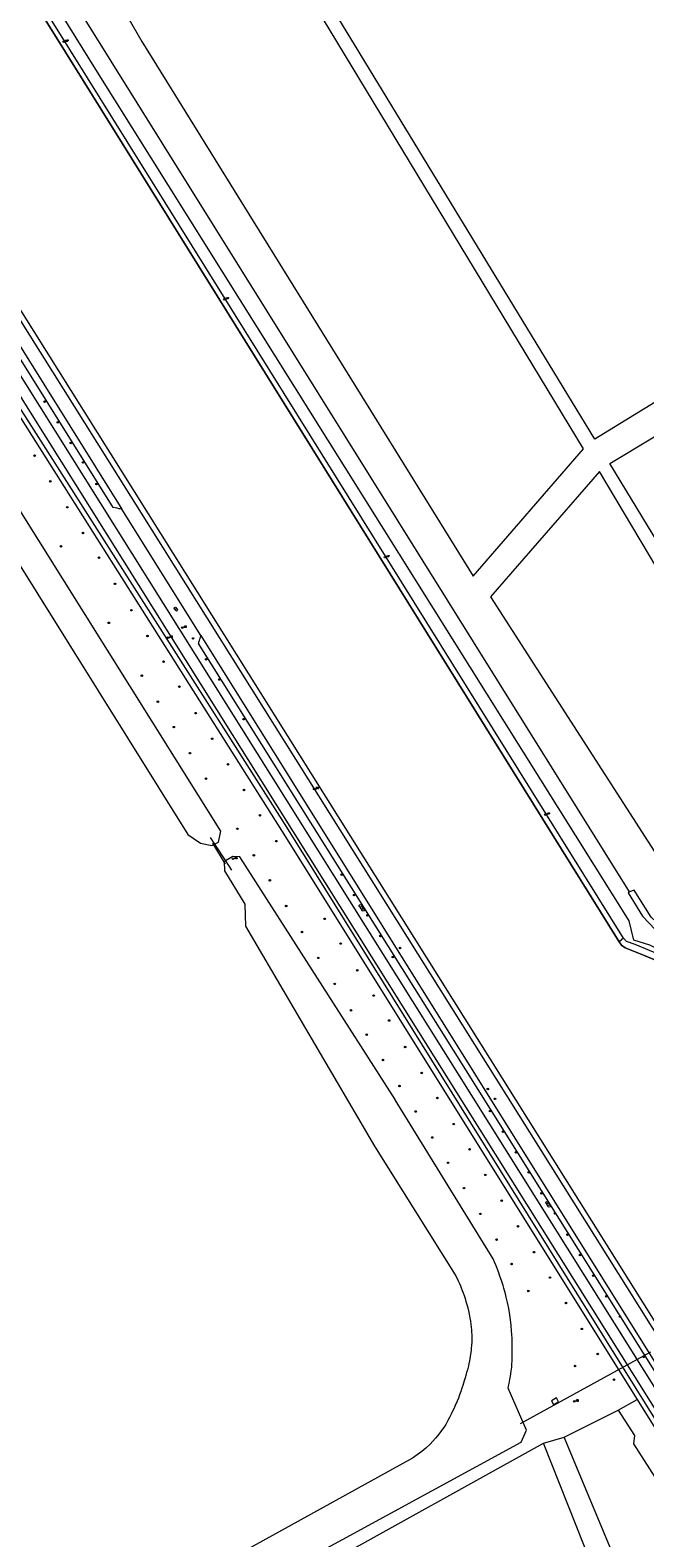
# Model space of a CAD drawing. Header units: metres. Extents: x 138165 to 154469, y 480134 to 494189.
# Tile 309 of 656: x 148399 to 148601, y 483009 to 483506. Entities that reach past the tile are written whole.
import ezdxf

# ---------------------------------------------------------------- set-up
doc = ezdxf.new("R2010")
doc.units = ezdxf.units.M
doc.header["$LTSCALE"] = 0.001
doc.header["$MEASUREMENT"] = 0
for name, color, linetype, lineweight in [('Level 5', 7, 'Continuous', 0), ('TOP-L-duiker', 7, 'Continuous', 0), ('TOP-L-terrein schutting raster hek leuning', 7, 'Continuous', 0), ('TOP-L-topo objecten punt', 7, 'Continuous', 0), ('TOP-L-topo objecten vlak', 7, 'Continuous', 0), ('TOP-L-water beschoeiing', 7, 'Continuous', 0)]:
    doc.layers.add(name, color=color, linetype=linetype, lineweight=lineweight)
doc.styles.add('Style-STANDARD', font='STANDARD.shx')

# ---------------------------------------------------------------- blocks, each defined once
blk = doc.blocks.new('24')
at = {"layer": 'TOP-L-topo objecten punt', "color": 7, "linetype": 'Continuous', "lineweight": 0}
for radius in [0.025, 0.0182, 0.0115, 0.005]:
    blk.add_circle((0, 0), radius, dxfattribs=at)
blk = doc.blocks.new('*U13')
at = {"layer": 'Level 5', "color": 7, "linetype": 'Continuous', "lineweight": 0}
blk.add_circle((0, 0), 0.0415, dxfattribs=at)
blk = doc.blocks.new('150')
at = {"layer": 'Level 5', "color": 7, "linetype": 'Continuous', "lineweight": 0}
blk.add_blockref('*U13', (0, 0), dxfattribs=at)
blk = doc.blocks.new('11')
at = {"layer": 'TOP-L-topo objecten punt', "color": 7, "linetype": 'Continuous', "lineweight": 0}
blk.add_circle((0, 0), 0.025, dxfattribs=at)
at = {"layer": 'TOP-L-topo objecten punt', "color": 7, "linetype": 'Continuous', "lineweight": 0, "style": 'Style-STANDARD'}
blk.add_text('AB', height=0.06, dxfattribs=at).set_placement((0.0483, 0))
blk = doc.blocks.new('85')
at = {"layer": 'TOP-L-topo objecten punt', "color": 7, "linetype": 'Continuous', "lineweight": 0}
blk.add_circle((0, 0), 0.025, dxfattribs=at)
at = {"layer": 'TOP-L-topo objecten punt', "color": 7, "linetype": 'Continuous', "lineweight": 0, "style": 'Style-STANDARD'}
blk.add_text('ZB', height=0.06, dxfattribs=at).set_placement((0.0483, 0))
blk = doc.blocks.new('17')
at = {"layer": 'TOP-L-topo objecten punt', "color": 7, "linetype": 'Continuous', "lineweight": 0}
blk.add_circle((0, 0), 0.025, dxfattribs=at)
at = {"layer": 'TOP-L-topo objecten punt', "color": 7, "linetype": 'Continuous', "lineweight": 0, "style": 'Style-STANDARD'}
blk.add_text('HP', height=0.06, dxfattribs=at).set_placement((0.0483, 0))

msp = doc.modelspace()

# ---------------------------------------------------------------- linework, layer by layer
at = {"layer": 'TOP-L-duiker', "flags": 128}
for points in [[(148458.79, 483238.03), (148463.01, 483231.11)], [(148560.25, 483046.85), (148603.21, 483070.52)]]:
    msp.add_lwpolyline(points, dxfattribs=at)
at = {"layer": 'TOP-L-terrein schutting raster hek leuning', "flags": 128}
msp.add_lwpolyline([(148458.02, 483239.96), (148459.48, 483237.75), (148463.1, 483232.26), (148465.13, 483229.19)], dxfattribs=at)
at = {"layer": 'TOP-L-topo objecten vlak', "flags": 128}
for points in [[(148779.31, 482906.07), (148611.09, 483176.29), (148610.29, 483177.59), (148609.36, 483180.76), (148609.23, 483184.22), (148609.92, 483190.91), (148609.27, 483193.95), (148606.53, 483197.65), (148604.77, 483199.58), (148600.86, 483201.12), (148594.75, 483203.58), (148593.58, 483204.42), (148592.84, 483205.62), (148416.19, 483489.41), (148289.18, 483693.15)], [(148289.18, 483693.15), (148416.19, 483489.41), (148592.84, 483205.62)], [(148594.23, 483206.77), (148417.64, 483490.23), (148290.65, 483693.96)], [(148672.18, 483090.39), (148613.26, 483184.77), (148613.82, 483192.06), (148611.86, 483197.25), (148608.46, 483201.59), (148602.9, 483204.47), (148597.65, 483206.08), (148596.06, 483212.47), (148420.94, 483492.12), (148294.48, 483695.61)], [(148399.96, 483667.17), (148357.44, 483637.44), (148435.55, 483502.22), (148544.64, 483326.04), (148581.06, 483368.04), (148399.96, 483667.17)], [(148596.22, 483221.99), (148331.66, 483646.05)], [(148325.38, 483521.99), (148326.04, 483522.4), (148326.89, 483522.93), (148341.28, 483500), (148608.6, 483073.9), (148654.54, 483000), (148786.42, 482787.86)], [(148322.44, 483518.98), (148334.12, 483500), (148428.99, 483348.11)], [(148325.38, 483521.99), (148607.06, 483073.05), (148785.15, 482787.15), (148785.44, 482786.43), (148785.52, 482786.2), (148785.73, 482785.56), (148785.83, 482785.19), (148785.92, 482784.89), (148786.04, 482784.39), (148786.14, 482783.91), (148786.18, 482783.67), (148786.23, 482783.38), (148786.33, 482782.69), (148786.37, 482782.23), (148786.41, 482781.74), (148786.43, 482781.12), (148786.43, 482780.53), (148786.42, 482780.09), (148786.4, 482779.78), (148786.36, 482779.31), (148786.31, 482778.84), (148786.26, 482778.45), (148786.18, 482777.97), (148786.11, 482777.59)], [(148719.43, 483453.82), (148584.73, 483371.16), (148498.54, 483512.83)], [(148783.97, 483338.85), (148778.75, 483328.88), (148660.73, 483246.23), (148589.67, 483363.14), (148717.81, 483440.27), (148726.24, 483438.89)], [(148428.99, 483348.11), (148428.36, 483348.22), (148428.04, 483348.28), (148427.41, 483348.41), (148426.78, 483348.55), (148426.15, 483348.69), (148383.57, 483416.58), (148378.55, 483423.68), (148377.11, 483425.45), (148373.78, 483428.82), (148370.22, 483431.72), (148367.01, 483433.85), (148363.77, 483435.68)], [(148365.39, 483431.33), (148368.44, 483429.3), (148371.76, 483426.6), (148374.78, 483423.56), (148376.16, 483421.87), (148381.03, 483414.98), (148631.86, 483014.9), (148633.34, 483012.17), (148635.17, 483007.98), (148636.55, 483003.61), (148638.92, 482995.42)], [(148633.25, 483002.28), (148631.55, 483007.33), (148629.32, 483012.17), (148628.92, 483012.91), (148378.09, 483413.05), (148374.26, 483418.7), (148373, 483420.31), (148369.86, 483423.56), (148367.57, 483425.55)], [(148368.14, 483424.05), (148483.22, 483243.33), (148633.25, 483002.28)], [(148342.09, 483414.82), (148450.69, 483240.95), (148454.9, 483238.05), (148458.55, 483237.26), (148459.48, 483237.75), (148460.83, 483238.46), (148461.58, 483242.05), (148349.46, 483420.97)], [(148368.7, 483420.57), (148481.53, 483242.26), (148598.72, 483054.73)], [(148586.26, 483360.51), (148550.39, 483319.22), (148617.62, 483214.77), (148656.32, 483242.77), (148586.26, 483360.51)], [(148455, 483306.47), (148428.99, 483348.11)], [(148788.89, 483333.37), (148784.63, 483331.09), (148706.81, 483275.93), (148673.77, 483252.84), (148659.72, 483243.61), (148618.81, 483214.54), (148613.44, 483210.23), (148612.2, 483209.3), (148608.47, 483208.81), (148603.3, 483213.67), (148597.78, 483222.61), (148596.22, 483221.99)], [(148634.42, 483016.45), (148454.24, 483303.85), (148454.3, 483304.1), (148454.37, 483304.34), (148454.43, 483304.59), (148454.5, 483304.83), (148454.64, 483305.32), (148454.71, 483305.57), (148454.86, 483306.05), (148454.94, 483306.29), (148455, 483306.47)], [(148455, 483306.47), (148605.4, 483065.68), (148640.33, 483009.59)], [(148463.1, 483232.26), (148462.7, 483232.01), (148462.76, 483229), (148469.45, 483217.94), (148469.67, 483210.78), (148512.17, 483138.23), (148538.77, 483095.87), (148538.98, 483095.47), (148539.76, 483093.87), (148540.14, 483093.03), (148540.5, 483092.18), (148540.75, 483091.58), (148541.11, 483090.68), (148541.38, 483089.95), (148541.72, 483089), (148542.04, 483088.02), (148542.33, 483087.08), (148542.54, 483086.37), (148542.73, 483085.69), (148542.91, 483084.99), (148543.15, 483083.99), (148543.39, 483082.9), (148543.52, 483082.25), (148543.64, 483081.58), (148543.81, 483080.57), (148543.95, 483079.51), (148544.05, 483078.62), (148544.13, 483077.67), (148544.18, 483076.77), (148544.2, 483076.25), (148544.22, 483075.51), (148544.22, 483074.52), (148544.2, 483073.58), (148544.16, 483072.75), (148544.07, 483071.51), (148544.01, 483070.93), (148543.86, 483069.69), (148543.74, 483068.9), (148543.5, 483067.54), (148543.29, 483066.56), (148543.13, 483065.88), (148542.89, 483064.98), (148542.78, 483064.57), (148542.51, 483063.66), (148542.25, 483062.63), (148542.07, 483061.95), (148541.77, 483060.9), (148541.55, 483060.19), (148541.29, 483059.35), (148541, 483058.46), (148540.61, 483057.35), (148540.24, 483056.33), (148539.81, 483055.2), (148539.4, 483054.17), (148538.81, 483052.8), (148538.33, 483051.73), (148537.93, 483050.88), (148537.44, 483049.89), (148536.92, 483048.86), (148536.4, 483047.89), (148535.66, 483046.55), (148535.25, 483045.91), (148533.04, 483042.88), (148532.32, 483042.01), (148530.53, 483040.09), (148529.08, 483038.72), (148527.75, 483037.59), (148524.71, 483035.39), (148307.3, 482915.36)], [(148312.65, 482905.71), (148560.52, 483040.73), (148562.23, 483044.66), (148556.17, 483058.46), (148556.36, 483059.21), (148556.55, 483060.07), (148556.68, 483060.7), (148556.81, 483061.34), (148556.99, 483062.4), (148557.13, 483063.27), (148557.25, 483064.19), (148557.3, 483064.68), (148557.39, 483065.5), (148557.44, 483066.31), (148557.51, 483067.59), (148557.55, 483068.77), (148557.58, 483069.93), (148557.59, 483070.67), (148557.59, 483071.46), (148557.58, 483072.05), (148557.58, 483072.41), (148557.55, 483073.7), (148557.51, 483074.85), (148557.44, 483076.22), (148557.36, 483077.34), (148557.2, 483079.17), (148557.11, 483080.1), (148557.01, 483081.03), (148556.76, 483082.69), (148556.52, 483084.09), (148556.29, 483085.31), (148556.2, 483085.77), (148556, 483086.7), (148555.6, 483088.43), (148555.31, 483089.6), (148554.8, 483091.44), (148554.54, 483092.33), (148554.01, 483094.01), (148553.53, 483095.4), (148553, 483096.84), (148552.24, 483098.78), (148551.82, 483099.77), (148551.25, 483101.07), (148518.99, 483153.54), (148518.95, 483153.6), (148467.82, 483233.61), (148465.51, 483233.74), (148463.1, 483232.26)], [(148596.22, 483221.99), (148595.74, 483221.66), (148600.51, 483214.05), (148608.89, 483205.12)], [(148594.23, 483206.77), (148592.84, 483205.62)], [(148592.84, 483205.62), (148593.58, 483204.42), (148594.75, 483203.58), (148600.86, 483201.12), (148604.77, 483199.58), (148606.53, 483197.65), (148609.27, 483193.95), (148609.92, 483190.91), (148609.23, 483184.22), (148609.36, 483180.76), (148610.29, 483177.59), (148611.09, 483176.29)], [(148612.57, 483177.12), (148611.79, 483180.65), (148611.53, 483183.9), (148612.31, 483188.66), (148612.36, 483191.89), (148611.02, 483195.46), (148607.51, 483200.75), (148598.01, 483204.67), (148595.16, 483205.7), (148594.23, 483206.77)], [(148571.18, 483053.13), (148572.79, 483054.03), (148572.1, 483055.26), (148570.49, 483054.36), (148571.18, 483053.13)], [(148592.47, 483051.22), (148597.8, 483042.94), (148597.52, 483040.19), (148609.84, 483020.89), (148610.94, 482994.54), (148610.19, 482978.67), (148605.91, 482967.55), (148574.62, 483042.4)], [(148574.62, 483042.4), (148592.47, 483051.22)], [(148592.47, 483051.22), (148598.72, 483054.73)], [(148598.72, 483054.73), (148628.42, 483007.19)], [(148567.88, 483040.33), (148574.62, 483042.4)], [(148478.76, 482990.78), (148488.95, 482968.84), (148506.84, 482953.11), (148515.68, 482948.49), (148581.92, 482925.86), (148585.04, 482930.3), (148598.73, 482965.94), (148596.82, 482969.75), (148583.93, 483000), (148567.88, 483040.33)], [(148478.76, 482990.78), (148495.05, 483000), (148567.88, 483040.33)]]:
    msp.add_lwpolyline(points, dxfattribs=at)
at = {"layer": 'TOP-L-water beschoeiing', "flags": 128}
for points in [[(148416.19, 483489.41), (148289.18, 483693.15)], [(148341.28, 483500), (148608.6, 483073.9), (148654.54, 483000)], [(148416.19, 483489.41), (148592.84, 483205.62)], [(148592.84, 483205.62), (148593.58, 483204.42), (148594.75, 483203.58), (148600.86, 483201.12), (148604.77, 483199.58), (148606.53, 483197.65), (148609.27, 483193.95), (148609.92, 483190.91), (148609.23, 483184.22), (148609.36, 483180.76), (148610.29, 483177.59), (148611.09, 483176.29)]]:
    msp.add_lwpolyline(points, dxfattribs=at)

# ---------------------------------------------------------------- block references
at = {"layer": 'TOP-L-topo objecten punt', "xscale": 10, "yscale": 10, "zscale": 10}
for name, p in [('17', (148409.85, 483502.17)), ('17', (148462.71, 483417.29)), ('24', (148403.53, 483383.56)), ('24', (148407.85, 483376.76)), ('24', (148412.14, 483369.94)), ('24', (148400.21, 483365.74)), ('24', (148416.15, 483363.53)), ('24', (148405.38, 483357.29)), ('24', (148420.6, 483356.43)), ('24', (148410.96, 483348.77)), ('24', (148416.17, 483340.3)), ('24', (148408.9, 483335.91)), ('24', (148421.43, 483332.13)), ('17', (148515.64, 483332.32)), ('24', (148426.7, 483323.52)), ('24', (148432.12, 483314.84)), ('150', (148446.59, 483315.46)), ('150', (148446.92, 483314.99)), ('24', (148424.68, 483310.69)), ('11', (148448.86, 483309.09)), ('24', (148437.4, 483306.34)), ('11', (148444.23, 483305.81)), ('24', (148452.44, 483305.53)), ('24', (148442.7, 483297.91)), ('24', (148456.72, 483298.65)), ('24', (148435.54, 483293.27)), ('24', (148447.91, 483289.62)), ('24', (148461.09, 483292.01)), ('24', (148440.82, 483284.68)), ('24', (148453.32, 483280.92)), ('24', (148446.09, 483276.32)), ('24', (148469.09, 483278.93)), ('24', (148458.71, 483272.47)), ('24', (148451.39, 483267.73)), ('24', (148456.69, 483259.36)), ('24', (148463.93, 483264.05)), ('24', (148469.22, 483255.61)), ('85', (148492.32, 483255.93)), ('24', (148474.43, 483247.22)), ('17', (148568.44, 483247.48)), ('24', (148467.03, 483242.82)), ('24', (148479.82, 483238.74)), ('11', (148465.59, 483232.91)), ('24', (148472.45, 483234.1)), ('24', (148477.72, 483225.82)), ('24', (148501.39, 483227.69)), ('24', (148505.44, 483220.96)), ('24', (148483.1, 483217.36)), ('150', (148507.59, 483217.42)), ('150', (148507.94, 483216.76)), ('150', (148508.44, 483216.06)), ('24', (148495.79, 483213.15)), ('24', (148509.87, 483214.27)), ('24', (148488.33, 483208.78)), ('24', (148501.03, 483205)), ('24', (148514.12, 483207.51)), ('24', (148493.65, 483200.28)), ('24', (148518.24, 483200.57)), ('24', (148520.63, 483203.53)), ('24', (148506.5, 483196.19)), ('24', (148499.09, 483191.71)), ('24', (148511.9, 483187.86)), ('24', (148504.46, 483183.01)), ('24', (148509.63, 483174.97)), ('24', (148517.01, 483179.64)), ('24', (148522.3, 483170.89)), ('24', (148515.02, 483166.62)), ('24', (148527.74, 483162.37)), ('24', (148520.42, 483158.08)), ('24', (148549.53, 483157.1)), ('24', (148532.89, 483154.13)), ('24', (148551.86, 483153.84)), ('24', (148525.74, 483149.67)), ('24', (148538.27, 483145.51)), ('24', (148550.25, 483149.79)), ('24', (148531.2, 483141.09)), ('24', (148554.52, 483143.01)), ('24', (148543.5, 483137.17)), ('24', (148558.82, 483136.23)), ('24', (148536.44, 483132.76)), ('24', (148548.7, 483128.78)), ('24', (148562.99, 483129.59)), ('24', (148541.7, 483124.42)), ('24', (148554.11, 483120.27)), ('24', (148567.2, 483122.72)), ('24', (148547.08, 483115.93)), ('150', (148569.05, 483119.6)), ('150', (148569.4, 483119.13)), ('150', (148569.72, 483118.52)), ('24', (148571.65, 483116.1)), ('24', (148559.46, 483111.85)), ('24', (148552.4, 483107.43)), ('24', (148575.78, 483109.09)), ('24', (148564.72, 483103.32)), ('24', (148579.86, 483102.36)), ('24', (148557.34, 483099.41)), ('24', (148584.27, 483095.56)), ('24', (148562.85, 483090.53)), ('24', (148569.98, 483094.94)), ('24', (148575.27, 483086.54)), ('24', (148588.56, 483088.74)), ('24', (148593.03, 483082.1)), ('24', (148580.5, 483078.03)), ('24', (148578.28, 483065.79)), ('24', (148585.73, 483069.78)), ('24', (148600.89, 483068.8)), ('24', (148591.11, 483061.32)), ('11', (148578, 483054.13))]:
    msp.add_blockref(name, p, dxfattribs=at)

doc.saveas('drawing.dxf')
